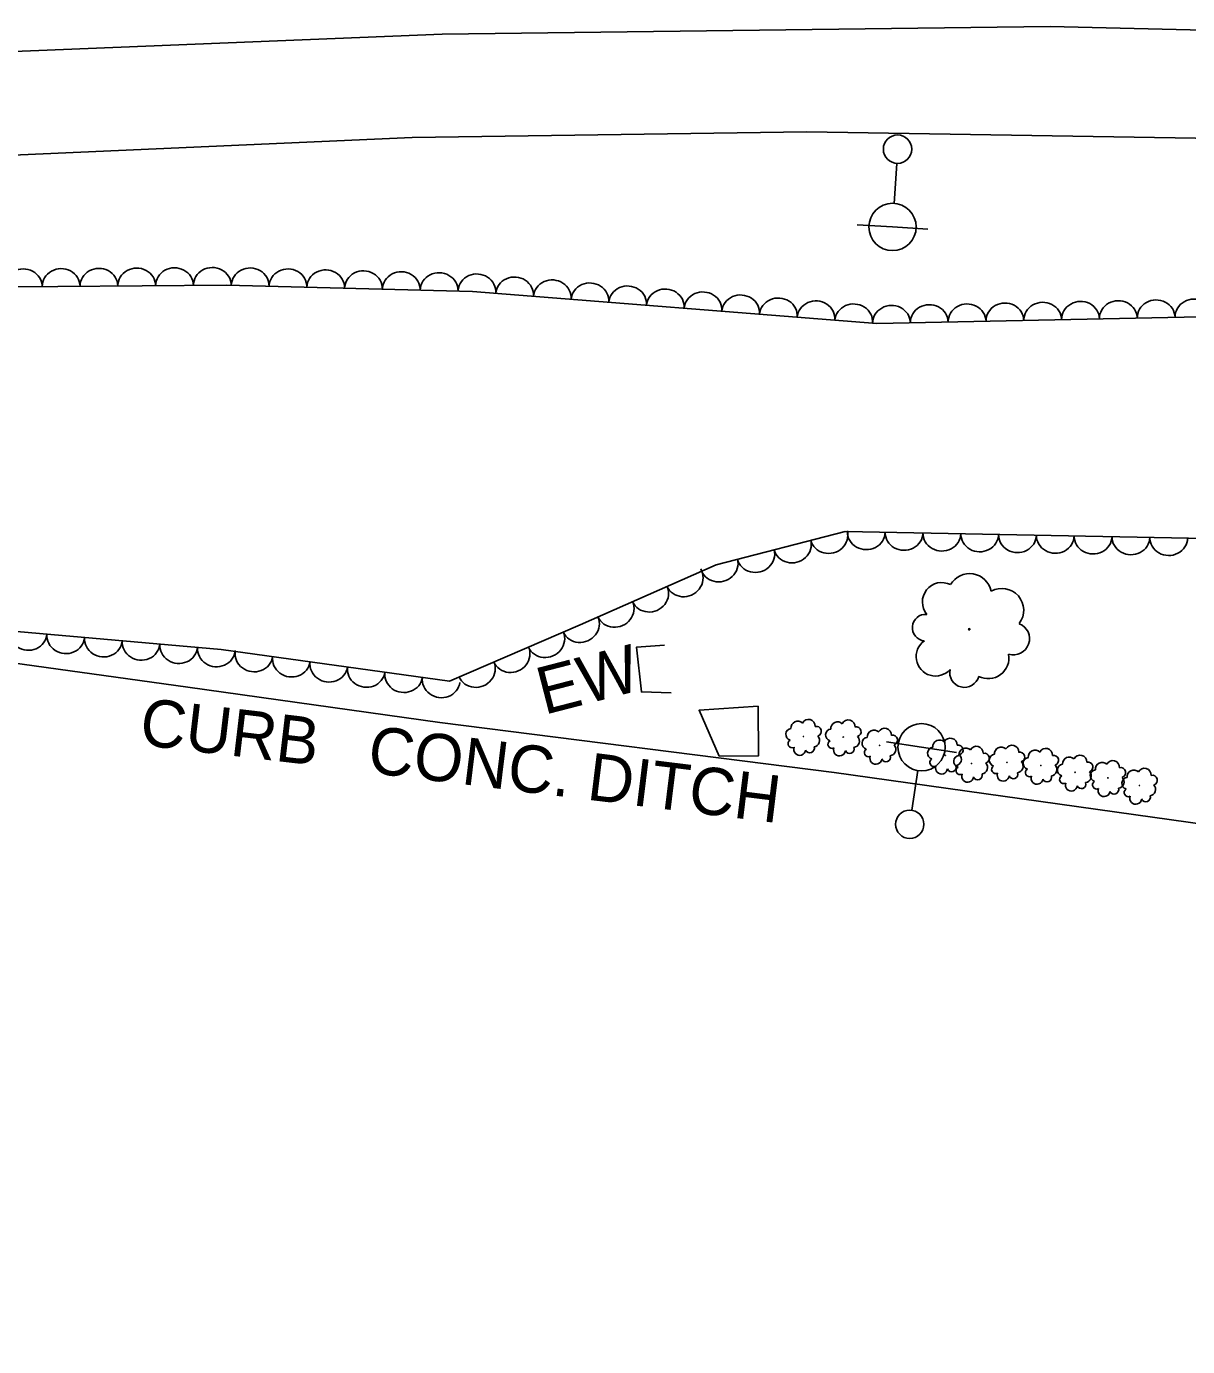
# Model space of a CAD drawing. Extents: x 1722896 to 1754269, y 648279 to 666297.
# Drawn here: x 1743734.5 to 1743857.3, y 651759.2 to 651898.8 of the extents above; entities that cross this region are included whole.
import ezdxf

# ---------------------------------------------------------------- set-up
doc = ezdxf.new("R2010")
doc.units = 0
for name, color, linetype in [('DESIGN - CENTERLINE - Proposed', 7, 'Continuous'), ('DESIGN - SCRATCH - User 1', 7, 'Continuous'), ('SURVEY - CENTERLINE - Preliminary Text', 7, 'Continuous'), ('SURVEY - CONTOURS - Intermediate with optional Text', 7, 'Continuous'), ('SURVEY - DTM - Breaklines', 7, 'Continuous'), ('SURVEY - VEGETATION - Features with Text', 7, 'Continuous')]:
    doc.layers.add(name, color=color, linetype=linetype)

msp = doc.modelspace()

# ---------------------------------------------------------------- linework, layer by layer
at = {"layer": 'DESIGN - CENTERLINE - Proposed'}
for points in [[(1743802.01, 651833.37), (1743799.04, 651833.13), (1743799.56, 651828.41), (1743802.7, 651828.32)], [(1743807.79, 651821.61), (1743805.67, 651826.48), (1743811.9, 651826.89), (1743811.95, 651821.65), (1743807.79, 651821.61)]]:
    msp.add_lwpolyline(points, dxfattribs=at)
at = {"layer": 'SURVEY - CENTERLINE - Preliminary Text'}
for points in [[(1743720.97, 651895.67), (1743778.5, 651897.98), (1743842.79, 651898.8), (1743896.17, 651897.53), (1743941.26, 651895.17), (1744000.56, 651890.58), (1744056.61, 651884.94), (1744106.11, 651878.99), (1744163.66, 651871.57), (1744213.02, 651864.65), (1744267.96, 651856.82), (1744322.06, 651849.51), (1744364.09, 651843.16), (1744413.43, 651836.53), (1744450.41, 651831.06)], [(1744453.33, 651819.97), (1744404.87, 651825.95), (1744343.61, 651835.51), (1744291.47, 651842.61), (1744242.91, 651849.71), (1744194.03, 651856.13), (1744136.43, 651863.89), (1744086.46, 651870.2), (1744033.26, 651876.66), (1743986.1, 651880.89), (1743935.33, 651884.85), (1743875.5, 651886.71), (1743817.08, 651887.65), (1743775.32, 651887.04), (1743726.68, 651884.9)], [(1743707.61, 651835.02), (1743751.56, 651828.91), (1743778.23, 651825.19), (1743819.97, 651819.9), (1743871.47, 651812.67), (1743870.26, 651802.84), (1743869.81, 651797.71), (1743870.42, 651796.21), (1743872, 651794.49), (1743883.61, 651793.04), (1743885.34, 651793.98), (1743887.37, 651795.74), (1743889, 651810.13), (1743924.23, 651805.09), (1743986.01, 651795.94), (1744033.81, 651788.44), (1744088.38, 651780.63), (1744115.62, 651776.39), (1744181.66, 651767.37), (1744181.13, 651761.9)]]:
    msp.add_lwpolyline(points, dxfattribs=at)
at = {"layer": 'SURVEY - DTM - Breaklines'}
for p, q in [((1743826.57, 651884.32), (1743826.29, 651880.08)), ((1743826.13, 651877.59), (1743822.39, 651877.83)), ((1743826.13, 651877.59), (1743829.88, 651877.35)), ((1743829.2, 651822.56), (1743825.49, 651823.13)), ((1743829.2, 651822.56), (1743832.9, 651822)), ((1743828.18, 651815.89), (1743828.82, 651820.09))]:
    msp.add_line(p, q, dxfattribs=at)
for centre, radius in [((1743826.66, 651885.82), 1.5), ((1743826.13, 651877.59), 2.5), ((1743829.2, 651822.56), 2.5), ((1743827.95, 651814.41), 1.5)]:
    msp.add_circle(centre, radius, dxfattribs=at)
at = {"layer": 'SURVEY - VEGETATION - Features with Text'}
for points in [[(1743711.03, 651871.09), (1743755.68, 651871.43), (1743781.71, 651870.78), (1743824.46, 651867.38), (1743867.23, 651868.27), (1743902.17, 651868.06), (1743954.88, 651867.72), (1743991.21, 651865.07), (1744041.8, 651854.92), (1744068.86, 651855.07), (1744078.76, 651856.81), (1744128.52, 651849.65), (1744170.64, 651843.58), (1744247.37, 651833.39), (1744276.41, 651822.61), (1744314.08, 651815.56), (1744355.91, 651805.19), (1744371.75, 651806.34), (1744385.18, 651817.95), (1744393.68, 651819.78), (1744410.52, 651812.34), (1744425.83, 651801.93), (1744448.47, 651793.19), (1744471.75, 651786.05)], [(1744470.28, 651759.16), (1744416.23, 651766.03), (1744370.04, 651774.32), (1744370.7, 651788.5), (1744329.27, 651796.16), (1744290.12, 651802.16), (1744246.7, 651809.22), (1744189.19, 651819.54), (1744143.6, 651821.89), (1744112.08, 651817.85), (1744083.76, 651828.03), (1744031.5, 651835.87), (1744010.86, 651838.53), (1743987.45, 651847.01), (1743942.48, 651847.65), (1743902.44, 651846.14), (1743859.28, 651844.65), (1743821.11, 651845.39), (1743807.46, 651841.85), (1743793.09, 651835.51), (1743779.27, 651829.56), (1743755.09, 651832.9), (1743729.05, 651835.19)]]:
    msp.add_lwpolyline(points, dxfattribs=at)
for centre, radius in [((1743834.25, 651835.04), 0.0716), ((1743816.71, 651823.69), 0.022), ((1743820.92, 651823.63), 0.022), ((1743824.77, 651822.75), 0.022), ((1743831.71, 651821.71), 0.022), ((1743834.48, 651820.84), 0.022), ((1743838.24, 651820.96), 0.022), ((1743841.82, 651820.63), 0.022), ((1743845.44, 651819.91), 0.022), ((1743848.92, 651819.32), 0.022), ((1743852.26, 651818.52), 0.022)]:
    msp.add_circle(centre, radius, dxfattribs=at)
for centre, radius, start, end in [((1743834.28, 651838.58), 2.34, 12.0989, 149.6231), ((1743831.34, 651837.93), 2.05, 63.0461, 219.835), ((1743837.69, 651837.04), 2.32, 322.9947, 118.8332), ((1743829.64, 651835.21), 1.41, 85.1623, 263.9079), ((1743838.91, 651834.04), 1.71, 253.2476, 68.2479), ((1743830.68, 651832.14), 2.05, 125.183, 318.6026), ((1743836.24, 651832.02), 2.21, 243.0887, 9.9343), ((1743833.74, 651830.45), 1.56, 167.8016, 345.1208), ((1743815.47, 651823.92), 0.631, 97.4305, 254.2194), ((1743816.1, 651824.59), 0.719, 46.4832, 184.0074), ((1743817.24, 651824.79), 0.714, 357.379, 153.2175), ((1743818.07, 651824.25), 0.527, 287.6319, 102.6322), ((1743819.68, 651823.86), 0.631, 97.4305, 254.2194), ((1743820.32, 651824.53), 0.719, 46.4832, 184.0074), ((1743821.45, 651824.73), 0.714, 357.379, 153.2175), ((1743822.28, 651824.19), 0.527, 287.6319, 102.6322), ((1743824.17, 651823.65), 0.719, 46.4832, 184.0074), ((1743825.3, 651823.85), 0.714, 357.379, 153.2175), ((1743815.51, 651822.93), 0.433, 119.5466, 298.2923), ((1743817.74, 651823.27), 0.679, 277.473, 44.3187), ((1743819.73, 651822.87), 0.433, 119.5466, 298.2923), ((1743821.95, 651823.21), 0.679, 277.473, 44.3187), ((1743823.53, 651822.98), 0.631, 97.4305, 254.2194), ((1743825.8, 651822.33), 0.679, 277.473, 44.3187), ((1743826.13, 651823.31), 0.527, 287.6319, 102.6322), ((1743831.11, 651822.61), 0.719, 46.4832, 184.0074), ((1743832.24, 651822.81), 0.714, 357.379, 153.2175), ((1743833.07, 651822.26), 0.527, 287.6319, 102.6322), ((1743838.77, 651822.06), 0.714, 357.379, 153.2175), ((1743816.31, 651822.33), 0.629, 159.5673, 352.987), ((1743817.38, 651822.44), 0.479, 202.186, 19.5051), ((1743820.52, 651822.27), 0.629, 159.5673, 352.987), ((1743821.59, 651822.38), 0.479, 202.186, 19.5051), ((1743823.58, 651821.99), 0.433, 119.5466, 298.2923), ((1743824.37, 651821.39), 0.629, 159.5673, 352.987), ((1743825.44, 651821.5), 0.479, 202.186, 19.5051), ((1743830.47, 651821.93), 0.631, 97.4305, 254.2194), ((1743833.24, 651821.07), 0.631, 97.4305, 254.2194), ((1743832.74, 651821.29), 0.679, 277.473, 44.3187), ((1743833.87, 651821.75), 0.719, 46.4832, 184.0074), ((1743835.01, 651821.95), 0.714, 357.379, 153.2175), ((1743835.84, 651821.4), 0.527, 287.6319, 102.6322), ((1743837, 651821.19), 0.631, 97.4305, 254.2194), ((1743837.63, 651821.86), 0.719, 46.4832, 184.0074), ((1743839.59, 651821.52), 0.527, 287.6319, 102.6322), ((1743840.58, 651820.85), 0.631, 97.4305, 254.2194), ((1743841.21, 651821.53), 0.719, 46.4832, 184.0074), ((1743842.35, 651821.73), 0.714, 357.379, 153.2175), ((1743843.17, 651821.18), 0.527, 287.6319, 102.6322), ((1743844.83, 651820.81), 0.719, 46.4832, 184.0074), ((1743845.97, 651821.01), 0.714, 357.379, 153.2175), ((1743830.51, 651820.95), 0.433, 119.5466, 298.2923), ((1743831.31, 651820.35), 0.629, 159.5673, 352.987), ((1743832.38, 651820.45), 0.479, 202.186, 19.5051), ((1743833.28, 651820.09), 0.433, 119.5466, 298.2923), ((1743835.51, 651820.42), 0.679, 277.473, 44.3187), ((1743837.04, 651820.21), 0.433, 119.5466, 298.2923), ((1743839.27, 651820.54), 0.679, 277.473, 44.3187), ((1743840.62, 651819.87), 0.433, 119.5466, 298.2923), ((1743842.85, 651820.21), 0.679, 277.473, 44.3187), ((1743844.2, 651820.14), 0.631, 97.4305, 254.2194), ((1743846.8, 651820.47), 0.527, 287.6319, 102.6322), ((1743847.68, 651819.55), 0.631, 97.4305, 254.2194), ((1743848.31, 651820.23), 0.719, 46.4832, 184.0074), ((1743849.44, 651820.43), 0.714, 357.379, 153.2175), ((1743850.27, 651819.88), 0.527, 287.6319, 102.6322), ((1743851.66, 651819.42), 0.719, 46.4832, 184.0074), ((1743852.79, 651819.62), 0.714, 357.379, 153.2175), ((1743834.08, 651819.49), 0.629, 159.5673, 352.987), ((1743835.15, 651819.59), 0.479, 202.186, 19.5051), ((1743837.84, 651819.6), 0.629, 159.5673, 352.987), ((1743838.91, 651819.71), 0.479, 202.186, 19.5051), ((1743841.42, 651819.27), 0.629, 159.5673, 352.987), ((1743842.48, 651819.37), 0.479, 202.186, 19.5051), ((1743844.24, 651819.15), 0.433, 119.5466, 298.2923), ((1743845.04, 651818.55), 0.629, 159.5673, 352.987), ((1743846.11, 651818.66), 0.479, 202.186, 19.5051), ((1743846.47, 651819.49), 0.679, 277.473, 44.3187), ((1743847.72, 651818.57), 0.433, 119.5466, 298.2923), ((1743849.95, 651818.9), 0.679, 277.473, 44.3187), ((1743851.02, 651818.75), 0.631, 97.4305, 254.2194), ((1743853.62, 651819.07), 0.527, 287.6319, 102.6322), ((1743848.51, 651817.97), 0.629, 159.5673, 352.987), ((1743849.58, 651818.07), 0.479, 202.186, 19.5051), ((1743851.07, 651817.76), 0.433, 119.5466, 298.2923), ((1743851.86, 651817.16), 0.629, 159.5673, 352.987), ((1743852.93, 651817.27), 0.479, 202.186, 19.5051), ((1743853.29, 651818.1), 0.679, 277.473, 44.3187)]:
    msp.add_arc(centre, radius, start, end, dxfattribs=at)
for centre, major_axis in [((1743734.17, 651871.27), (2, 0.02)), ((1743738.17, 651871.3), (2, 0.02)), ((1743742.17, 651871.33), (2, 0.02)), ((1743746.17, 651871.36), (2, 0.02)), ((1743750.17, 651871.39), (2, 0.02)), ((1743754.17, 651871.42), (2, 0.02)), ((1743758.17, 651871.37), (2, -0.05)), ((1743762.17, 651871.27), (2, -0.05)), ((1743766.16, 651871.17), (2, -0.05)), ((1743770.16, 651871.07), (2, -0.05)), ((1743774.16, 651870.97), (2, -0.05)), ((1743778.16, 651870.87), (2, -0.05)), ((1743782.16, 651870.74), (1.99, -0.16)), ((1743786.15, 651870.42), (1.99, -0.16)), ((1743790.13, 651870.11), (1.99, -0.16)), ((1743794.12, 651869.79), (1.99, -0.16)), ((1743798.11, 651869.47), (1.99, -0.16)), ((1743802.1, 651869.15), (1.99, -0.16)), ((1743806.08, 651868.84), (1.99, -0.16)), ((1743810.07, 651868.52), (1.99, -0.16)), ((1743814.06, 651868.2), (1.99, -0.16)), ((1743818.04, 651867.89), (1.99, -0.16)), ((1743822.03, 651867.57), (1.99, -0.16)), ((1743826.02, 651867.41), (2, 0.04)), ((1743830.02, 651867.49), (2, 0.04)), ((1743834.02, 651867.57), (2, 0.04)), ((1743838.02, 651867.66), (2, 0.04)), ((1743842.02, 651867.74), (2, 0.04)), ((1743846.02, 651867.83), (2, 0.04)), ((1743850.02, 651867.91), (2, 0.04)), ((1743854.02, 651867.99), (2, 0.04)), ((1743858.02, 651868.08), (2, 0.04)), ((1743819.41, 651844.95), (-1.94, -0.5)), ((1743823.35, 651845.34), (-2, 0.04)), ((1743827.35, 651845.27), (-2, 0.04)), ((1743831.35, 651845.19), (-2, 0.04)), ((1743835.35, 651845.11), (-2, 0.04)), ((1743815.54, 651843.95), (-1.94, -0.5)), ((1743839.35, 651845.03), (-2, 0.04)), ((1743843.35, 651844.96), (-2, 0.04)), ((1743847.35, 651844.88), (-2, 0.04)), ((1743851.35, 651844.8), (-2, 0.04)), ((1743855.35, 651844.72), (-2, 0.04)), ((1743807.79, 651841.94), (-1.94, -0.5)), ((1743811.67, 651842.94), (-1.94, -0.5)), ((1743804.11, 651840.38), (-1.83, -0.81)), ((1743800.46, 651838.76), (-1.83, -0.81)), ((1743796.8, 651837.15), (-1.83, -0.81)), ((1743793.14, 651835.54), (-1.83, -0.81)), ((1743734.68, 651834.69), (-1.99, 0.17)), ((1743738.66, 651834.34), (-1.99, 0.17)), ((1743742.65, 651833.99), (-1.99, 0.17)), ((1743789.46, 651833.95), (-1.84, -0.79)), ((1743746.63, 651833.65), (-1.99, 0.17)), ((1743750.62, 651833.3), (-1.99, 0.17)), ((1743754.6, 651832.95), (-1.99, 0.17)), ((1743758.57, 651832.42), (-1.98, 0.27)), ((1743785.79, 651832.37), (-1.84, -0.79)), ((1743762.53, 651831.87), (-1.98, 0.27)), ((1743766.49, 651831.33), (-1.98, 0.27)), ((1743782.12, 651830.79), (-1.84, -0.79)), ((1743770.45, 651830.78), (-1.98, 0.27)), ((1743774.41, 651830.23), (-1.98, 0.27)), ((1743778.38, 651829.68), (-1.98, 0.27))]:
    msp.add_ellipse(centre, major_axis=major_axis, ratio=0.940188, start_param=0, end_param=3.141593, dxfattribs=at)

# ---------------------------------------------------------------- texts
at = {"layer": 'DESIGN - SCRATCH - User 1'}
msp.add_text('CURB', height=5, rotation=353.2543, dxfattribs=at).set_placement((1743746.34, 651822.83))
at = {"layer": 'SURVEY - CONTOURS - Intermediate with optional Text'}
for s, rotation, p in [('EW', 14.4939, (1743789.28, 651825.97)), ('CONC. DITCH', 352.9645, (1743770.46, 651819.9))]:
    msp.add_text(s, height=5, rotation=rotation, dxfattribs=at).set_placement(p)

doc.saveas('drawing.dxf')
